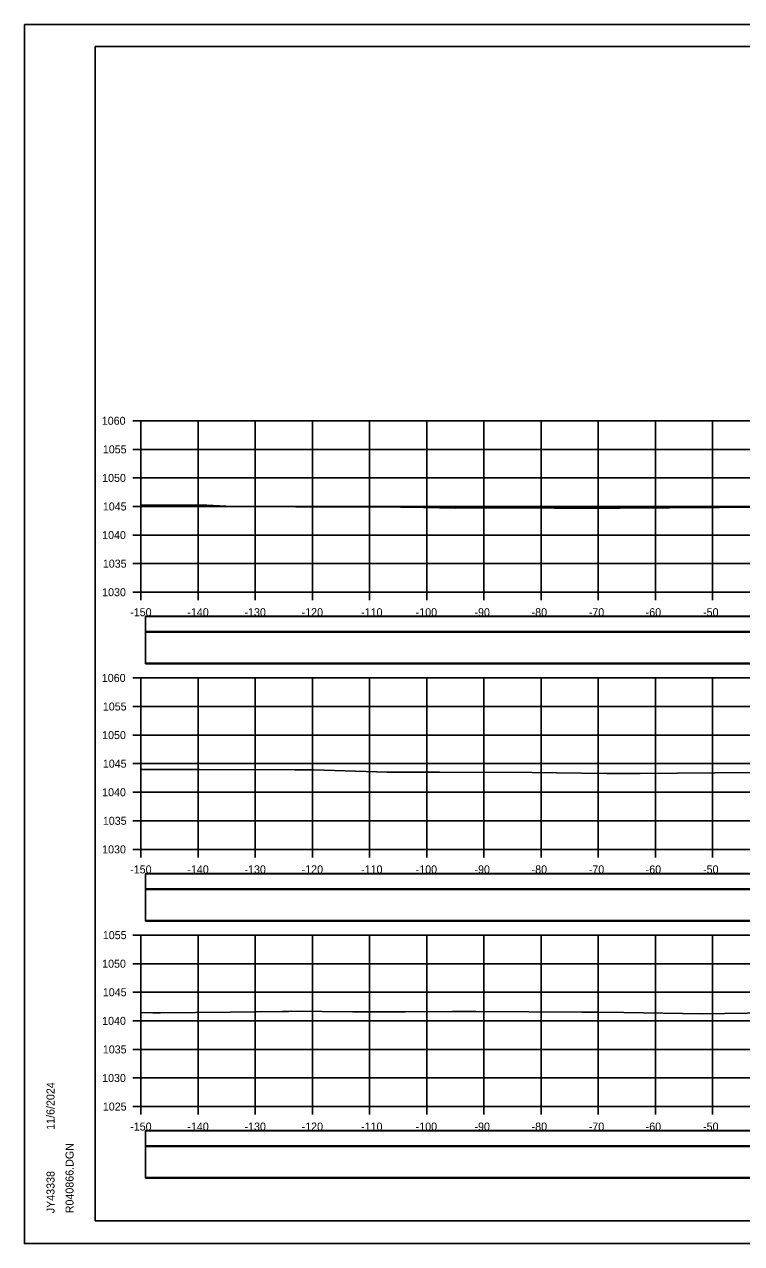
# Model space of a CAD drawing. Extents: x 1370565 to 1374448, y 301010 to 304637.
# Drawn here: x 1373198.4 to 1373323.9, y 303005 to 303218.4 of the extents above; entities that cross this region are included whole.
import ezdxf

# ---------------------------------------------------------------- set-up
doc = ezdxf.new("R2010")
doc.units = 0
for name, color, linetype in [('Default', 7, 'Continuous'), ('R_Axis', 7, 'Continuous'), ('R_Axis Annot', 7, 'Continuous'), ('R_Border', 7, 'Continuous'), ('R_Drive', 7, 'Continuous'), ('R_Exist Surface', 7, 'Continuous'), ('R_Grid', 7, 'Continuous'), ('R_No Plot', 7, 'Continuous')]:
    doc.layers.add(name, color=color, linetype=linetype)

msp = doc.modelspace()

# ---------------------------------------------------------------- linework, layer by layer
at = {"layer": 'Default'}
for points in [[(1373219.61, 303112.04), (1373518.02, 303112.04), (1373518.02, 303114.75), (1373219.61, 303114.75)], [(1373219.61, 303106.46), (1373518.02, 303106.46), (1373518.02, 303111.99), (1373219.61, 303111.99)], [(1373219.61, 303067.04), (1373518.02, 303067.04), (1373518.02, 303069.75), (1373219.61, 303069.75)], [(1373219.61, 303061.46), (1373518.02, 303061.46), (1373518.02, 303066.99), (1373219.61, 303066.99)], [(1373219.61, 303022.04), (1373518.02, 303022.04), (1373518.02, 303024.75), (1373219.61, 303024.75)], [(1373219.61, 303016.46), (1373518.02, 303016.46), (1373518.02, 303021.99), (1373219.61, 303021.99)]]:
    msp.add_lwpolyline(points, close=True, dxfattribs=at)
at = {"layer": 'R_Axis'}
for p, q in [((1373217.41, 303149), (1373218.81, 303149)), ((1373218.81, 303119), (1373218.81, 303149)), ((1373217.41, 303144), (1373218.81, 303144)), ((1373217.41, 303139), (1373218.81, 303139)), ((1373217.41, 303134), (1373218.81, 303134)), ((1373217.41, 303129), (1373218.81, 303129)), ((1373217.41, 303124), (1373218.81, 303124)), ((1373217.41, 303119), (1373218.81, 303119)), ((1373218.81, 303119), (1373518.81, 303119)), ((1373218.81, 303117.6), (1373218.81, 303119)), ((1373228.81, 303117.6), (1373228.81, 303119)), ((1373238.81, 303117.6), (1373238.81, 303119)), ((1373248.81, 303117.6), (1373248.81, 303119)), ((1373258.81, 303117.6), (1373258.81, 303119)), ((1373268.81, 303117.6), (1373268.81, 303119)), ((1373278.81, 303117.6), (1373278.81, 303119)), ((1373288.81, 303117.6), (1373288.81, 303119)), ((1373298.81, 303117.6), (1373298.81, 303119)), ((1373308.81, 303117.6), (1373308.81, 303119)), ((1373318.81, 303117.6), (1373318.81, 303119)), ((1373217.41, 303104), (1373218.81, 303104)), ((1373218.81, 303074), (1373218.81, 303104)), ((1373217.41, 303099), (1373218.81, 303099)), ((1373217.41, 303094), (1373218.81, 303094)), ((1373217.41, 303089), (1373218.81, 303089)), ((1373217.41, 303084), (1373218.81, 303084)), ((1373217.41, 303079), (1373218.81, 303079)), ((1373217.41, 303074), (1373218.81, 303074)), ((1373218.81, 303074), (1373518.81, 303074)), ((1373218.81, 303072.6), (1373218.81, 303074)), ((1373228.81, 303072.6), (1373228.81, 303074)), ((1373238.81, 303072.6), (1373238.81, 303074)), ((1373248.81, 303072.6), (1373248.81, 303074)), ((1373258.81, 303072.6), (1373258.81, 303074)), ((1373268.81, 303072.6), (1373268.81, 303074)), ((1373278.81, 303072.6), (1373278.81, 303074)), ((1373288.81, 303072.6), (1373288.81, 303074)), ((1373298.81, 303072.6), (1373298.81, 303074)), ((1373308.81, 303072.6), (1373308.81, 303074)), ((1373318.81, 303072.6), (1373318.81, 303074)), ((1373217.41, 303059), (1373218.81, 303059)), ((1373218.81, 303029), (1373218.81, 303059)), ((1373217.41, 303054), (1373218.81, 303054)), ((1373217.41, 303049), (1373218.81, 303049)), ((1373217.41, 303044), (1373218.81, 303044)), ((1373217.41, 303039), (1373218.81, 303039)), ((1373217.41, 303034), (1373218.81, 303034)), ((1373217.41, 303029), (1373218.81, 303029)), ((1373218.81, 303029), (1373518.81, 303029)), ((1373218.81, 303027.6), (1373218.81, 303029)), ((1373228.81, 303027.6), (1373228.81, 303029)), ((1373238.81, 303027.6), (1373238.81, 303029)), ((1373248.81, 303027.6), (1373248.81, 303029)), ((1373258.81, 303027.6), (1373258.81, 303029)), ((1373268.81, 303027.6), (1373268.81, 303029)), ((1373278.81, 303027.6), (1373278.81, 303029)), ((1373288.81, 303027.6), (1373288.81, 303029)), ((1373298.81, 303027.6), (1373298.81, 303029)), ((1373308.81, 303027.6), (1373308.81, 303029)), ((1373318.81, 303027.6), (1373318.81, 303029))]:
    msp.add_line(p, q, dxfattribs=at)
at = {"layer": 'R_Border'}
for p, q in [((1373210.81, 303214.46), (1373526.99, 303214.46)), ((1373210.81, 303009), (1373210.81, 303214.46)), ((1373210.81, 303009), (1373210.81, 303009)), ((1373526.99, 303009), (1373210.81, 303009))]:
    msp.add_line(p, q, dxfattribs=at)
at = {"layer": 'R_Drive'}
for points in [[(1373219.61, 303112.1), (1373518.02, 303112.1), (1373518.02, 303114.8), (1373219.61, 303114.8)], [(1373219.61, 303106.57), (1373518.02, 303106.57), (1373518.02, 303112.1), (1373219.61, 303112.1)], [(1373219.61, 303067.1), (1373518.02, 303067.1), (1373518.02, 303069.8), (1373219.61, 303069.8)], [(1373219.61, 303061.57), (1373518.02, 303061.57), (1373518.02, 303067.1), (1373219.61, 303067.1)], [(1373219.61, 303022.1), (1373518.02, 303022.1), (1373518.02, 303024.8), (1373219.61, 303024.8)], [(1373219.61, 303016.57), (1373518.02, 303016.57), (1373518.02, 303022.1), (1373219.61, 303022.1)]]:
    msp.add_lwpolyline(points, close=True, dxfattribs=at)
at = {"layer": 'R_Exist Surface'}
for points in [[(1373218.81, 303134.22), (1373221.08, 303134.24), (1373230.33, 303134.21), (1373234.79, 303134.02), (1373245.86, 303133.96), (1373255.09, 303133.92), (1373264.19, 303133.89), (1373264.34, 303133.89), (1373264.96, 303133.89), (1373265.5, 303133.87), (1373273.79, 303133.73), (1373287.1, 303133.74), (1373289.8, 303133.74), (1373291.14, 303133.73), (1373302.68, 303133.71), (1373328.59, 303133.89)], [(1373218.81, 303087.99), (1373224.02, 303087.98), (1373229.02, 303087.96), (1373245.81, 303087.9), (1373248.97, 303087.9), (1373254.56, 303087.75), (1373261.8, 303087.52), (1373271.03, 303087.51), (1373287.26, 303087.48), (1373291.52, 303087.39), (1373300.31, 303087.3), (1373306.17, 303087.29), (1373351.96, 303087.66)], [(1373218.81, 303045.44), (1373220.87, 303045.42), (1373221.39, 303045.42), (1373222.23, 303045.42), (1373234.43, 303045.54), (1373243.53, 303045.66), (1373244.61, 303045.66), (1373245.13, 303045.68), (1373255.86, 303045.56), (1373258.3, 303045.57), (1373265.05, 303045.57), (1373273.3, 303045.63), (1373277.39, 303045.65), (1373295.96, 303045.52), (1373298.95, 303045.54), (1373303.32, 303045.45), (1373317.03, 303045.23), (1373364.11, 303045.93)]]:
    msp.add_lwpolyline(points, dxfattribs=at)
at = {"layer": 'R_Grid'}
for p, q in [((1373218.81, 303149), (1373518.81, 303149)), ((1373218.81, 303119), (1373218.81, 303149)), ((1373228.81, 303119), (1373228.81, 303149)), ((1373238.81, 303119), (1373238.81, 303149)), ((1373248.81, 303119), (1373248.81, 303149)), ((1373258.81, 303119), (1373258.81, 303149)), ((1373268.81, 303119), (1373268.81, 303149)), ((1373278.81, 303119), (1373278.81, 303149)), ((1373288.81, 303119), (1373288.81, 303149)), ((1373298.81, 303119), (1373298.81, 303149)), ((1373308.81, 303119), (1373308.81, 303149)), ((1373318.81, 303119), (1373318.81, 303149)), ((1373218.81, 303144), (1373518.81, 303144)), ((1373218.81, 303139), (1373518.81, 303139)), ((1373218.81, 303134), (1373518.81, 303134)), ((1373218.81, 303129), (1373518.81, 303129)), ((1373218.81, 303124), (1373518.81, 303124)), ((1373218.81, 303119), (1373518.81, 303119)), ((1373218.81, 303104), (1373518.81, 303104)), ((1373218.81, 303074), (1373218.81, 303104)), ((1373228.81, 303074), (1373228.81, 303104)), ((1373238.81, 303074), (1373238.81, 303104)), ((1373248.81, 303074), (1373248.81, 303104)), ((1373258.81, 303074), (1373258.81, 303104)), ((1373268.81, 303074), (1373268.81, 303104)), ((1373278.81, 303074), (1373278.81, 303104)), ((1373288.81, 303074), (1373288.81, 303104)), ((1373298.81, 303074), (1373298.81, 303104)), ((1373308.81, 303074), (1373308.81, 303104)), ((1373318.81, 303074), (1373318.81, 303104)), ((1373218.81, 303099), (1373518.81, 303099)), ((1373218.81, 303094), (1373518.81, 303094)), ((1373218.81, 303089), (1373518.81, 303089)), ((1373218.81, 303084), (1373518.81, 303084)), ((1373218.81, 303079), (1373518.81, 303079)), ((1373218.81, 303074), (1373518.81, 303074)), ((1373218.81, 303059), (1373518.81, 303059)), ((1373218.81, 303029), (1373218.81, 303059)), ((1373228.81, 303029), (1373228.81, 303059)), ((1373238.81, 303029), (1373238.81, 303059)), ((1373248.81, 303029), (1373248.81, 303059)), ((1373258.81, 303029), (1373258.81, 303059)), ((1373268.81, 303029), (1373268.81, 303059)), ((1373278.81, 303029), (1373278.81, 303059)), ((1373288.81, 303029), (1373288.81, 303059)), ((1373298.81, 303029), (1373298.81, 303059)), ((1373308.81, 303029), (1373308.81, 303059)), ((1373318.81, 303029), (1373318.81, 303059)), ((1373218.81, 303054), (1373518.81, 303054)), ((1373218.81, 303049), (1373518.81, 303049)), ((1373218.81, 303044), (1373518.81, 303044)), ((1373218.81, 303039), (1373518.81, 303039)), ((1373218.81, 303034), (1373518.81, 303034)), ((1373218.81, 303029), (1373518.81, 303029))]:
    msp.add_line(p, q, dxfattribs=at)
at = {"layer": 'R_No Plot'}
for p, q in [((1373198.41, 303218.36), (1373531.75, 303218.36)), ((1373198.41, 303005.02), (1373531.75, 303005.02))]:
    msp.add_line(p, q, dxfattribs=at)
for points in [[(1373198.41, 303218.36), (1373531.75, 303218.36), (1373531.75, 303005.02), (1373198.41, 303005.02)], [(1373444.73, 303214.46), (1373464.35, 303214.46), (1373464.35, 303204.58), (1373480.47, 303204.58), (1373503.67, 303204.58), (1373503.67, 303180.25), (1373526.99, 303180.25), (1373526.99, 303009), (1373210.81, 303009), (1373210.81, 303214.46)]]:
    msp.add_lwpolyline(points, close=True, dxfattribs=at)

# ---------------------------------------------------------------- texts
at = {"layer": 'R_Axis Annot'}
for s, p in [('1060', (1373211.95, 303148.3)), ('1055', (1373212.13, 303143.3)), ('1050', (1373212.01, 303138.3)), ('1045', (1373212.13, 303133.3)), ('1040', (1373212.01, 303128.3)), ('1035', (1373212.13, 303123.3)), ('1030', (1373212.01, 303118.3)), ('-150', (1373216.92, 303114.8)), ('-140', (1373226.92, 303114.8)), ('-130', (1373236.92, 303114.8)), ('-120', (1373246.92, 303114.8)), ('-110', (1373257.32, 303114.8)), ('-100', (1373266.87, 303114.8)), ('-90', (1373277.16, 303114.8)), ('-80', (1373287.16, 303114.8)), ('-70', (1373297.16, 303114.8)), ('-60', (1373307.12, 303114.8)), ('-50', (1373317.16, 303114.8)), ('1060', (1373211.95, 303103.3)), ('1055', (1373212.13, 303098.3)), ('1050', (1373212.01, 303093.3)), ('1045', (1373212.13, 303088.3)), ('1040', (1373212.01, 303083.3)), ('1035', (1373212.13, 303078.3)), ('1030', (1373212.01, 303073.3)), ('-150', (1373216.92, 303069.8)), ('-140', (1373226.92, 303069.8)), ('-130', (1373236.92, 303069.8)), ('-120', (1373246.92, 303069.8)), ('-110', (1373257.32, 303069.8)), ('-100', (1373266.87, 303069.8)), ('-90', (1373277.16, 303069.8)), ('-80', (1373287.16, 303069.8)), ('-70', (1373297.16, 303069.8)), ('-60', (1373307.12, 303069.8)), ('-50', (1373317.16, 303069.8)), ('1055', (1373212.13, 303058.3)), ('1050', (1373212.01, 303053.3)), ('1045', (1373212.13, 303048.3)), ('1040', (1373212.01, 303043.3)), ('1035', (1373212.13, 303038.3)), ('1030', (1373212.01, 303033.3)), ('1025', (1373212.13, 303028.3)), ('-150', (1373216.92, 303024.8)), ('-140', (1373226.92, 303024.8)), ('-130', (1373236.92, 303024.8)), ('-120', (1373246.92, 303024.8)), ('-110', (1373257.32, 303024.8)), ('-100', (1373266.87, 303024.8)), ('-90', (1373277.16, 303024.8)), ('-80', (1373287.16, 303024.8)), ('-70', (1373297.16, 303024.8)), ('-60', (1373307.12, 303024.8)), ('-50', (1373317.16, 303024.8))]:
    msp.add_text(s, height=1.4, dxfattribs=at).set_placement(p)
at = {"layer": 'R_Border'}
for s, p in [('11/6/2024', (1373203.68, 303024.93)), ('R040866.DGN', (1373207.01, 303010.33)), ('JY43338', (1373203.68, 303010.33))]:
    msp.add_text(s, height=1.4, rotation=90, dxfattribs=at).set_placement(p)

doc.saveas('drawing.dxf')
